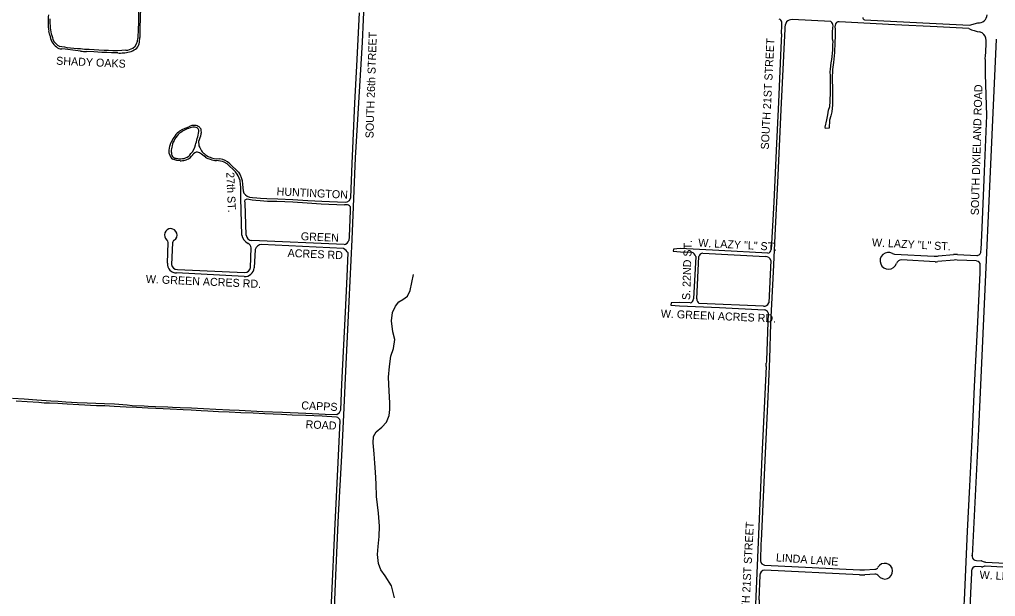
# Model space of a CAD drawing. Extents: x 0 to 712119, y 0 to 761125.
# Drawn here: x 674515 to 680612, y 723620 to 727224 of the extents above; entities that cross this region are included whole.
import ezdxf

# ---------------------------------------------------------------- set-up
doc = ezdxf.new("R2010")
doc.units = 0
for name, color, linetype in [('PAVED ROADS', 7, 'Continuous'), ('stream or creek', 7, 'Continuous'), ('street names', 7, 'Continuous')]:
    doc.layers.add(name, color=color, linetype=linetype)

msp = doc.modelspace()

# ---------------------------------------------------------------- linework, layer by layer
at = {"layer": 'PAVED ROADS'}
for points in [[(675264.3, 727410.8), (675262.8, 727346.3), (675259.3, 727255.7), (675258, 727199.5), (675257.1, 727168.4), (675254.9, 727105.7)], [(676605, 727369), (676504.5, 727375), (676256, 727389), (676001.4, 727398.9), (675657.5, 727417.5), (675294, 727435.4), (675290.8, 727434.2), (675287.2, 727431.7), (675283.6, 727427.7), (675277.7, 727416.7), (675276, 727410.9), (675275, 727405.3), (675273.2, 727345.9), (675271.6, 727300.4), (675269.2, 727235.1), (675267.4, 727169.6), (675267.5, 727112.5)], [(675828.5, 726323.5), (675882.5, 726270), (675893, 726253.5), (675900, 726238), (675906, 726218.5), (675908, 726193.5), (675913, 726153.5), (675917.5, 726140), (675926.6, 726129.5), (675937.1, 726120.4), (675952, 726115.5), (675970, 726112), (675997.5, 726109.5), (676021.5, 726108.5), (676059.5, 726106), (676128.5, 726103.5), (676223, 726099), (676316.5, 726094.5), (676403, 726089), (676550.5, 726082.5), (676562.5, 726086), (676576, 726094.5), (676584.5, 726112.5), (676593.5, 726324), (676611, 726702.5), (676625, 726975.5), (676633.5, 727142.5), (676639, 727266)], [(676478, 723446), (676491.5, 723752), (676509, 724129), (676529, 724498.4), (676541.8, 724755.3), (676549.5, 724936.5), (676549.5, 724941), (676575.1, 725462.1), (676587.2, 725720.5), (676592.7, 725849.2), (676614.6, 726360.4), (676658.5, 727082), (676663.5, 727225), (676668.5, 727312.5)], [(679584.5, 727212.5), (679342, 727224)], [(679627, 727209), (679619.5, 727205), (679613.5, 727197.5), (679609.5, 727179.5), (679610.5, 727164), (679610.5, 727121), (679609, 727080), (679605.5, 727018.5), (679599.5, 726956), (679594.5, 726912.5), (679592, 726854), (679594.5, 726789), (679593, 726748.5), (679593.5, 726691), (679589, 726648), (679583, 726622.5), (679575, 726596.5), (679573.5, 726545), (679550.5, 726544.5), (679548, 726552), (679558.5, 726598.5), (679564, 726628.5), (679569, 726658.5), (679578, 726681.5), (679580, 726712), (679582, 726773.5), (679581.5, 726872), (679580, 726898), (679582, 726915), (679586.5, 726954.5), (679590.5, 726974.5), (679595.5, 727032.5), (679596.5, 727067), (679597.5, 727088), (679593.5, 727102), (679594, 727125.5), (679594.5, 727146.5), (679596.7, 727173.1), (679597.5, 727184.5)], [(680444.5, 727168), (680248, 727178.5), (679984, 727191), (679635.5, 727209.5)], [(679793, 727222.5), (680158, 727204.5), (680450, 727190), (680502.5, 727203.5)], [(674704, 727125.7), (674699, 727151.6)], [(679295.5, 727167), (679271.6, 726660.5), (679251, 726205.4), (679236, 725918), (679222.5, 725648), (679207.5, 725325.5), (679199.5, 725105), (679188, 724822), (679173.9, 724515.5), (679173.9, 724515.5), (679148, 723968.5), (679147, 723951), (679143.5, 723842)], [(680529, 727140.5), (680523, 727144), (680515, 727147)], [(679274.5, 727134.5), (679270.5, 727047.5), (679256, 726709), (679242, 726407), (679226.5, 726084), (679211.5, 725788)], [(680616, 727102.5), (680505.5, 724665), (680467, 723873.5), (680467.3, 723877.5), (680466.9, 723870.1)], [(680521.3, 725774.4), (680522, 725788.5), (680528, 725923.5), (680544, 726275), (680558.5, 726625.5), (680550.5, 726884), (680549, 726970), (680548.5, 726980.5), (680549.5, 726998), (680551, 727021), (680554, 727076.5), (680554, 727094)], [(675180.2, 727032.6), (675154.7, 727031), (675127.2, 727029.2), (675098.2, 727029.6), (675070.8, 727030.6), (675044.2, 727031.7), (675010.1, 727033.9), (674982.3, 727035.8), (674949.7, 727036.7), (674921.4, 727037.9), (674896.5, 727040.7), (674876.9, 727041.2), (674854.8, 727043.3), (674834.2, 727045.7), (674812.8, 727048.3), (674798.2, 727050.6), (674779, 727053.1), (674767, 727056.3)], [(674896.7, 727026.8), (674864.3, 727030.5), (674801.4, 727038.7), (674778.9, 727040.3)], [(675130.1, 727015.4), (675090.3, 727015.7), (675059.9, 727017.5), (675029, 727018.8), (674978.7, 727021.9), (674933.3, 727023.7)], [(675516.5, 726528.5), (675531, 726537), (675551.2, 726546.2), (675572.7, 726554.7)], [(675644, 726546.5), (675647, 726540.5), (675649, 726532.5), (675649.5, 726516.5), (675648.5, 726510), (675645.5, 726496), (675642.5, 726484.5), (675637.5, 726472.5), (675634.5, 726462.5), (675634, 726458.5), (675635.5, 726443.5), (675636, 726435), (675641, 726424.5), (675653.2, 726403.1)], [(675451, 726386.5), (675450.5, 726408.5), (675454.5, 726433), (675463.5, 726458)], [(675518, 726341.8), (675498.5, 726343), (675473, 726351)], [(675553, 726360), (675553, 726360)], [(675553, 726360), (675553, 726360)], [(675676.5, 726364.5), (675651.5, 726384)], [(675731.5, 726357), (675767.5, 726353)], [(675905, 725878), (675897, 726108.5), (675897, 726176.7), (675895.6, 726193.3), (675892.9, 726218.4), (675888.4, 726233.3), (675882.2, 726247.6), (675875.8, 726257.4), (675865.5, 726272), (675812, 726322), (675793.9, 726333.7)], [(675931.7, 725877.7), (675925, 726079), (675922.5, 726090.5), (675926, 726098.5), (675937, 726104), (675947.5, 726103), (675968.5, 726097.5), (675991, 726095.5), (676019.5, 726093.5), (676064, 726090.5), (676122, 726089.5), (676223, 726084.5), (676313, 726079.5), (676400, 726073.5), (676546, 726067)], [(676580, 726055.5), (676580, 726030.5), (676574, 725867.5), (676572.5, 725844.5)], [(675440, 725701.5), (675444, 725832)], [(675471.5, 725830), (675464, 725694)], [(676543, 725818.5), (675966.6, 725842.9)], [(676539, 725793), (676027.5, 725818.5)], [(676543, 725818.5), (676543, 725818.5)], [(675958, 725675.5), (675962.5, 725797.5)], [(675988, 725787), (675982, 725673)], [(676523, 724786.5), (676529.5, 724945.5), (676551.5, 725397), (676561.5, 725619), (676568.5, 725766.5)], [(679190.5, 725764.5), (678883.4, 725780.8), (678642.5, 725794.5), (678600.2, 725789.8), (678598.5, 725777.5), (678644, 725773.5), (678713.5, 725770)], [(678739.3, 725743.5), (678725, 725478.5)], [(678745.5, 725480), (678759.5, 725743.5)], [(678784.5, 725765), (679174.5, 725743.5)], [(679981.9, 725759.4), (680229.7, 725746.7)], [(680256.5, 725747.3), (680350.2, 725756.3)], [(680374.6, 725756.9), (680495, 725750.7)], [(679208, 725719), (679196.1, 725454)], [(680235.3, 725711.4), (680024.4, 725722.2)], [(680353.6, 725721.5), (680252.5, 725711.8)], [(680493.3, 725715.8), (680372.8, 725721.9)], [(680411.5, 723437), (680412.5, 723480), (680415, 723538), (680417.5, 723596), (680417.5, 723596), (680417.5, 723596), (680438, 724027), (680451.5, 724310), (680466, 724600.5), (680481, 724932.5), (680499, 725291.5), (680515.5, 725642.5), (680517, 725679.5), (680516.9, 725689.5)], [(675919, 725618), (675497, 725641)], [(675501.5, 725662.5), (675921, 725643.5)], [(678704.4, 725453.8), (678640.2, 725457.3), (678585.7, 725455), (678584.5, 725440.7), (678638, 725436.5), (678889, 725424.5), (679167.5, 725411.5)], [(679161.9, 725432.7), (678761, 725451)], [(679161.9, 725432.7), (679161.9, 725432.7)], [(679191.5, 725392.5), (679181.5, 725094)], [(679179, 725056), (679153.5, 724494.5), (679111, 723521), (679103, 723463)], [(674472, 724859.5), (674543.5, 724854.5), (674623.5, 724848), (674712, 724842.5), (674756, 724839.5), (674804.5, 724835.5), (674875, 724831.5), (674938.5, 724830.5), (675045.5, 724825.5), (675109.5, 724822.5), (675187.5, 724816.5), (675219, 724813.5), (675294, 724810), (675319, 724809), (675364.5, 724807.2), (675441, 724804), (675472, 724803), (675518, 724801), (675590.5, 724798), (675665.5, 724794), (675741.5, 724790.5), (675827.5, 724786.5), (675887.5, 724783.5), (676035.5, 724776), (676157.5, 724770.5), (676304.5, 724765), (676425, 724759.5), (676497.5, 724757.5)], [(676496, 724741), (676406.5, 724745.5), (676304.5, 724750), (676219.5, 724753.5), (676151.5, 724756.5), (676047, 724761), (675974.5, 724764.5), (675898.5, 724768), (675825, 724771.5), (675758.5, 724774.5), (675691.5, 724778), (675649.5, 724780), (675587, 724783), (675538, 724786), (675456, 724789.5), (675413, 724791.5), (675367.5, 724794), (675316.5, 724796.6), (675245.5, 724800.5), (675182, 724802.5), (675107, 724807.5), (675076.5, 724809.5), (675049, 724810.5), (674996, 724812), (674886.5, 724817), (674814, 724821.5), (674754.5, 724825.5), (674703.5, 724827), (674668.5, 724828), (674636, 724831), (674562.5, 724836.5), (674494, 724841)], [(676460, 723498.5), (676465.5, 723626), (676484.5, 724031), (676500, 724327), (676519, 724717.5)], [(679169.5, 723816), (679764.3, 723786.1)], [(679794.1, 723786.2), (679857.7, 723789.7)], [(680524, 723805.5), (680490, 723807)], [(680493, 723843.9), (680522, 723842.5)], [(680529.3, 723841), (680542.1, 723836.5)], [(680540, 723808), (680532, 723806)], [(680878, 723791.5), (680548, 723809)], [(680549, 723835.1), (680880, 723818)], [(679139.5, 723752.5), (679133, 723600), (679136.5, 723599), (679136.5, 723599), (679136.5, 723599), (679136.5, 723599), (679133.5, 723501.5)], [(679762.8, 723756.2), (679169.5, 723785)], [(679859.3, 723759.7), (679795.7, 723756.2)], [(680462.7, 723779.6), (680462.5, 723767.5), (680456.5, 723641.5), (680406.5, 722509), (680403.2, 722495.5), (680377, 721942.5)]]:
    msp.add_lwpolyline(points, dxfattribs=at)
for centre, radius, start, end in [((675028.4, 727212.4), 334.9, 173.04919, 190.45655), ((674855.2, 727214), 151, 176.52536, 181.1863), ((674894.5, 727214.8), 190.2, 181.18198, 184.88182), ((674819.7, 727214.9), 115.5, 172.68489, 175.88362), ((679248.4, 727198.8), 31, 17.29403, 67.58958), ((676692.3, 727294.3), 2587.1, 356.45886, 358.08852), ((679386.8, 727165.5), 91.3, 151.56629, 179.08092), ((679342.1, 727174.3), 49.7, 90.10992, 135.70162), ((679555.1, 727181.8), 42.5, 3.62118, 46.18836), ((679633.2, 727175.2), 34.3, 86.24144, 100.49148), ((679798.4, 727236.9), 15.4, 177.87399, 249.50615), ((680507.8, 727254.9), 51.7, 264.06436, 357.69275), ((675081.1, 727221), 376.8, 183.39732, 198.83718), ((680551.5, 727398.3), 254, 245.08587, 261.73946), ((680493, 727091.2), 61.1, 2.66403, 53.86398), ((674813.8, 727141.9), 111.1, 188.36821, 232.50983), ((674797.1, 727128.6), 78.3, 201.92694, 247.39803), ((675177.4, 727107.1), 77.5, 307.11302, 358.92781), ((675068.5, 727119.1), 199.1, 346.55975, 358.09973), ((674781.8, 727093.7), 53.5, 228.32962, 266.8834), ((674989.1, 727895.6), 873.7, 263.93148, 266.33923), ((675143.2, 727258.3), 243.3, 274.98094, 283.90275), ((675174.9, 727133.4), 100.9, 272.9808, 299.20199), ((675177.7, 727125.7), 106.3, 283.01505, 306.20016), ((675215.3, 727080.2), 47.5, 302.06915, 351.10409), ((675143.2, 727258.3), 243.3, 266.91116, 274.98094), ((675637.2, 726354.7), 200.5, 106.44, 127.39311), ((675604.4, 726492.8), 69.6, 83.7667, 117.17605), ((675604.9, 726477.6), 73.6, 80.47758, 109.36402), ((675611.8, 726519.3), 42.7, 52.11569, 89.69733), ((675612.2, 726527.3), 23.4, 351.72213, 78.04659), ((675563.1, 726477.9), 106.1, 40.3192, 45.09958), ((675624.2, 726392.3), 173.6, 128.3529, 157.77738), ((675632.9, 726389), 171.5, 133.21894, 164.10037), ((674829.7, 726679), 820.4, 343.10078, 349.10323), ((675637.7, 726394.3), 174.8, 166.19296, 178.61775), ((675483.1, 726474.8), 135.9, 319.4967, 345.408), ((675510.3, 726398.7), 60.5, 191.61257, 231.96194), ((675569, 726409.1), 106.6, 185.69352, 202.37897), ((675500, 726398.9), 42.4, 225.84907, 257.71622), ((675523, 726489.4), 135.7, 256.34545, 265.97092), ((675517.5, 726460.4), 106.5, 267.82092, 289.45334), ((675507.5, 726480.3), 140.9, 287.37229, 299.70306), ((675538.4, 726412.8), 54.8, 285.40348, 331.28766), ((675426.8, 726517.4), 219.4, 313.34996, 320.89697), ((675628.2, 726358.9), 37.1, 90.28078, 147.19881), ((675620.6, 726352.5), 44.1, 45.54467, 80.35414), ((675703.1, 726432.8), 58, 210.71902, 232.82796), ((675754.3, 726489), 134, 229.90856, 260.18663), ((675740.9, 726473.2), 126.3, 239.37542, 254.45431), ((675758.4, 726496.2), 153.5, 250.4318, 265.51864), ((675754.8, 726248.9), 104.9, 45.34065, 83.04192), ((675515.8, 726488.2), 146.3, 270.83479, 283.3372), ((675742.8, 726200.3), 142.9, 69.03558, 88.53268), ((676550.1, 725932.5), 134.5, 81.26153, 91.73141), ((676563.6, 726049.4), 17.5, 20.31403, 66.74837), ((675460.2, 725878.2), 39.6, 304.26199, 233.24728), ((675971.8, 725886.9), 67.4, 187.61137, 244.705), ((675968.1, 725879.4), 36.5, 182.62978, 267.62978), ((675423.3, 725830.5), 20.7, 4.17466, 50.5251), ((675488.1, 725829.9), 16.6, 109.7439, 179.53117), ((675929.8, 725796), 32.7, 2.54475, 66.21594), ((676028.5, 725776.8), 41.7, 91.31803, 165.82447), ((676534.2, 725858.2), 40.7, 282.47142, 340.31165), ((676482.3, 725700.2), 108.7, 37.55626, 58.57671), ((678704.1, 725735.1), 36.2, 13.45325, 74.98705), ((678783.5, 725740.8), 24.2, 87.71536, 173.6757), ((679177.6, 725712.5), 31.1, 11.98635, 95.65441), ((679183.3, 725792.1), 28.5, 284.68714, 351.74382), ((679943.6, 725716.8), 52.5, 61.96484, 341.34929), ((679983.6, 725791.9), 32.5, 241.95903, 267.05369), ((680239, 725929), 182.5, 267.07424, 275.47903), ((680366.2, 725589.6), 167.5, 87.13967, 95.47903), ((680496.3, 725775.7), 25, 267.07318, 357.09375), ((675495.5, 725696.7), 55.8, 175.09282, 271.49482), ((675502.7, 725702.1), 39.6, 191.74302, 268.19646), ((680024.2, 725689.7), 32.5, 89.47514, 161.34917), ((680241.3, 725828.8), 117.5, 267.07417, 275.47897), ((680366.2, 725589.6), 132.5, 87.13458, 95.47865), ((680492, 725690.8), 25, 357.09375, 87.075), ((675919.5, 725681), 63, 269.56533, 352.67762), ((675922.2, 725679.5), 36, 268.05201, 353.65875), ((678698.3, 725479.8), 26.7, 283.07721, 357.12747), ((678782.2, 725481), 36.7, 181.52112, 234.72635), ((679163.8, 725467.8), 35.2, 267.00696, 336.79232), ((679163.4, 725381.7), 30.1, 21.07247, 82.19256), ((678887.6, 725087.1), 293.1, 353.90175, 358.11642), ((681325, 724955.8), 2147.9, 176.3113, 176.75225), ((676483.2, 724795.7), 40.8, 290.45018, 346.90863), ((676487.6, 724709.8), 32.3, 13.81852, 74.94936), ((680494.4, 723871.4), 27.5, 182.7305, 267.09153), ((679172.9, 723845.4), 29.6, 186.62507, 263.37493), ((679856.4, 723814.1), 24.5, 273.12268, 330.61484), ((679920.4, 723778.1), 49, 215.63052, 150.61484), ((680490.4, 723779.3), 27.7, 90.89077, 179.44171), ((680520.7, 723817), 25.5, 70.41189, 87.09153), ((680526.5, 723829.6), 24.2, 264.03721, 283.11546), ((680545.7, 723794.5), 14.7, 81.17962, 113.07041), ((680550.3, 723859.5), 24.5, 250.41189, 267.09153), ((679174.1, 723750.6), 34.7, 97.651, 176.93022), ((679778.6, 724070.8), 315, 267.12702, 273.12268), ((679778.6, 724070.8), 285, 267.12702, 273.12268), ((679860.7, 723735.2), 24.5, 35.63052, 93.12268)]:
    msp.add_arc(centre, radius, start, end, dxfattribs=at)
at = {"layer": 'stream or creek'}
msp.add_lwpolyline([(676857.9, 723611.6), (676838.9, 723686.7), (676799.9, 723748.6), (676771.9, 723786.7), (676757.9, 723825.7), (676751, 723881.7), (676755.9, 723932.7), (676761.9, 723995.6), (676763.9, 724059.6), (676758, 724140.7), (676746, 724244.6), (676742.9, 724322.7), (676739.9, 724397.6), (676734.9, 724453.7), (676731, 724511.7), (676724.9, 724579.6), (676725.9, 724618.7), (676743.9, 724648.6), (676778.9, 724678.6), (676806.9, 724709.6), (676823.9, 724751.6), (676827.9, 724787.7), (676828, 724829.7), (676823.9, 724903.6), (676820.9, 724989.6), (676825.9, 725057.7), (676834.9, 725121.6), (676852, 725169.7), (676858.9, 725224.6), (676848, 725273.6), (676838.9, 725341.7), (676845, 725393.7), (676864.9, 725433.6), (676885.9, 725460.6), (676910.9, 725475.7), (676938.9, 725495.6), (676955.7, 725531.5), (676976.4, 725632.2)], dxfattribs=at)

# ---------------------------------------------------------------- texts
at = {"layer": 'street names'}
for s, rotation, p in [('SOUTH 26th STREET', 88.16161, (676726.1, 726481.6)), ('SOUTH 21ST STREET', 87.01046, (679195.4, 726411.3)), ('SHADY OAKS', 357.41536, (674743.5, 726942.5)), ('SOUTH DIXIELAND ROAD', 88.38535, (680507.5, 726001.2)), ('27th ST.', 272.42311, (675807.1, 726269.6)), ('HUNTINGTON', 357.12114, (676120.4, 726126.7)), ('GREEN', 357.48604, (676271.7, 725845.9)), ('S. 22ND ST.', 88.2912, (678704.3, 725471.3)), ('W. LAZY "L" ST.', 356.93035, (678754.2, 725805.7)), ('W. LAZY "L" ST.', 356.93035, (679839.1, 725807.9)), ('ACRES RD', 357.48604, (676189.3, 725741.8)), ('W. GREEN ACRES RD.', 357.48604, (675303.7, 725578.9)), ('W. GREEN ACRES RD.', 357.48604, (678520.6, 725362.8)), ('CAPPS', 357.1968, (676274.5, 724789.6)), ('ROAD', 357.1968, (676301.4, 724671.4)), ('SOUTH 21ST STREET', 87.01046, (679066.8, 723391.8)), ('LINDA LANE', 355.95385, (679239.5, 723839.7)), ('W. LINDA LANE', 357, (680511.7, 723731.2))]:
    msp.add_text(s, height=50, rotation=rotation, dxfattribs=at).set_placement(p)

doc.saveas('drawing.dxf')
